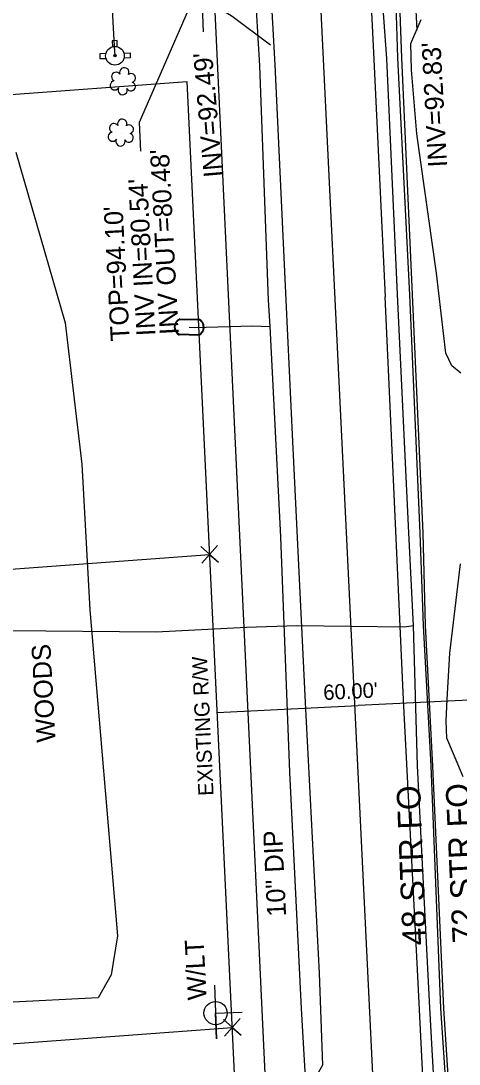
# Model space of a CAD drawing. Extents: x 2364404 to 2371833, y 798876 to 809754.
# Drawn here: x 2368732.7 to 2368825.4, y 804388.6 to 804608.9 of the extents above; entities that cross this region are included whole.
import ezdxf

# ---------------------------------------------------------------- set-up
doc = ezdxf.new("R2010")
doc.units = 0
for name, color, linetype in [('Exist Property Corner CELL', 7, 'Continuous'), ('Exist Property Line', 7, 'Continuous'), ('Exist Right of Way Line', 7, 'Continuous'), ('Exist Right of Way Line Text', 7, 'Continuous'), ('Exist Right of Way Width CELL', 7, 'Continuous'), ('Exist Roads EOP', 7, 'Continuous'), ('Exist Roads Soil', 7, 'Continuous'), ('Exist Structure Minor Pipes RCP 15 Inch', 7, 'Continuous'), ('Exist Structure Minor Pipes RCP 15 Inch Invert', 7, 'Continuous'), ('Exist Utilities Gas UG Line SUE LOS B', 7, 'Continuous'), ('Exist Utilities Power Joint Use Telephone CELL', 7, 'Continuous'), ('Exist Utilities Power Joint Use Telephone Text', 7, 'Continuous'), ('Exist Utilities Sanitary Sewer Manhole Leader', 7, 'Continuous'), ('Exist Utilities Sanitary Sewer Manhole Top Elevation', 7, 'Continuous'), ('Exist Utilities Sanitary Sewer UG Line', 7, 'Continuous'), ('Exist Utilities Sanitary Sewer UG Line Invert Elevation', 7, 'Continuous'), ('Exist Utilities Sanitary Sewer UG Line Text', 7, 'Continuous'), ('Exist Utilities Telephone UG FO SUE LOS B', 7, 'Continuous'), ('Exist Utilities Telephone UG FO SUE LOS B Text', 7, 'Continuous'), ('Exist Utilities Telephone UG FO SUE LOS C', 7, 'Continuous'), ('Exist Utilities Telephone UG FO SUE LOS C Text', 7, 'Continuous'), ('Exist Utilities Telephone UG FO SUE LOS D', 7, 'Continuous'), ('Exist Utilities Water Fire Hydrant CELL', 7, 'Continuous'), ('Exist Utilities Water Meter CELL', 7, 'Continuous'), ('Exist Utilities Water UG Line SUE LOS B', 7, 'Continuous'), ('Exist Vegetation Hedge Row', 7, 'Continuous'), ('Exist Vegetation Shrub CELL', 7, 'Continuous'), ('Exist Vegetation Woods Line', 7, 'Continuous'), ('Exist Vegetation Woods Line Text', 7, 'Continuous'), ('Prop Horizontal Alignment', 7, 'Continuous')]:
    doc.layers.add(name, color=color, linetype=linetype)

msp = doc.modelspace()

# ---------------------------------------------------------------- linework, layer by layer
at = {"layer": 'Exist Property Corner CELL'}
for p, q in [((2368772.64, 804496.27), (2368772.64, 804496.27)), ((2368777.43, 804396.39), (2368777.43, 804396.39))]:
    msp.add_line(p, q, dxfattribs=at)
for points in [[(2368774.28, 804498.17), (2368771.01, 804494.38), (2368772.64, 804496.27), (2368774.54, 804494.64), (2368770.75, 804497.91)], [(2368779.06, 804398.28), (2368775.8, 804394.5), (2368777.43, 804396.39), (2368779.32, 804394.76), (2368775.54, 804398.02)]]:
    msp.add_lwpolyline(points, dxfattribs=at)
at = {"layer": 'Exist Property Line'}
for p, q in [((2368572.98, 804481.54), (2368772.64, 804496.27)), ((2368577.75, 804381.65), (2368777.43, 804396.39))]:
    msp.add_line(p, q, dxfattribs=at)
at = {"layer": 'Exist Right of Way Line'}
for p in [(2368568.2, 804581.43), (2368791.78, 804096.82)]:
    msp.add_line(p, (2368767.86, 804596.16), dxfattribs=at)
msp.add_arc((2362003.23, 804278.6), 6832.08, 2.742815, 7.598404, dxfattribs=at)
at = {"layer": 'Exist Right of Way Width CELL'}
for p in [(2368774.24, 804462.91), (2368834.17, 804465.78)]:
    msp.add_line(p, (2368804.04, 804464.33), dxfattribs=at)
at = {"layer": 'Exist Roads EOP'}
for points in [[(2368796.09, 804799.91), (2368799.35, 804750.28), (2368802.31, 804700.33), (2368804.88, 804650.84), (2368807.34, 804600.81), (2368809.75, 804550.66)], [(2368774.62, 804798.63), (2368777.71, 804749.29), (2368780.99, 804699.2), (2368783.63, 804650.01), (2368786.45, 804599.65), (2368788.73, 804549.92)], [(2368788.73, 804549.92), (2368790.16, 804520.12), (2368792.83, 804464.98), (2368795.78, 804407.84), (2368796.51, 804388.39), (2368794.48, 804384.85), (2368795.64, 804367.42), (2368797.58, 804364.63), (2368798.47, 804352.48), (2368801.17, 804297.31), (2368804.1, 804242.15), (2368806.84, 804188.88), (2368809.37, 804132.85), (2368810.28, 804111.75), (2368809.17, 804096.01), (2368807.38, 804091.44), (2368807.28, 804088.09)], [(2368819.35, 804353.62), (2368816.57, 804408.58), (2368813.66, 804465.55), (2368811.06, 804521.41), (2368809.75, 804550.66)]]:
    msp.add_lwpolyline(points, dxfattribs=at)
at = {"layer": 'Exist Roads Soil'}
msp.add_lwpolyline([(2368785.53, 804603.8), (2368777.43, 804609.83), (2368768.91, 804615.15), (2368722.46, 804615.12), (2368670.49, 804611.28), (2368611.55, 804609.04)], dxfattribs=at)
at = {"layer": 'Exist Structure Minor Pipes RCP 15 Inch'}
for p, q in [((2368816.51, 804606.98), (2368814.23, 804651.98)), ((2368771.37, 804606.63), (2368769.45, 804647.4))]:
    msp.add_line(p, q, dxfattribs=at)
at = {"layer": 'Exist Utilities Gas UG Line SUE LOS B'}
msp.add_line((2368815.73, 804481.28), (2368814.76, 804500.85), dxfattribs=at)
for points in [[(2368814.76, 804500.85), (2368812.34, 804551.12), (2368810.14, 804601.02), (2368806.42, 804651.13), (2368803.77, 804705.63), (2368802.49, 804726.49), (2368801.07, 804750.47), (2368797.64, 804800.03), (2368793.85, 804850.92), (2368791.5, 804871.49), (2368789.6, 804899.79), (2368785, 804949.57), (2368780.12, 804998.74), (2368774.71, 805052.37), (2368768.33, 805097.97), (2368761.77, 805148.27), (2368755.16, 805197.19), (2368748.9, 805246.48), (2368741.59, 805296.11)], [(2368685.46, 804502.29), (2368684.9, 804501.15), (2368684.79, 804496.06), (2368709.3, 804486.19), (2368730.26, 804480.18), (2368761.36, 804479.93), (2368780.43, 804480.9), (2368791.09, 804481.23), (2368813.78, 804480.97), (2368815.73, 804481.28)], [(2368821.85, 804352.75), (2368819.22, 804400.48), (2368816.57, 804451.65), (2368815.73, 804481.28)]]:
    msp.add_lwpolyline(points, dxfattribs=at)
at = {"layer": 'Exist Utilities Power Joint Use Telephone CELL'}
msp.add_line((2368773.88, 804399.4), (2368773.88, 804399.4), dxfattribs=at)
msp.add_lwpolyline([(2368773.65, 804405.33), (2368774.06, 804394), (2368773.86, 804399.4), (2368779.5, 804399.62)], dxfattribs=at)
msp.add_circle((2368773.89, 804399.4), 2.45, dxfattribs=at)
at = {"layer": 'Exist Utilities Sanitary Sewer Manhole Leader'}
msp.add_lwpolyline([(2368773.2, 804622.89), (2368757.75, 804587.47), (2368758.03, 804581.42)], dxfattribs=at)
at = {"layer": 'Exist Utilities Sanitary Sewer UG Line'}
msp.add_line((2368791.78, 804229.13), (2368773.36, 804620.66), dxfattribs=at)
at = {"layer": 'Exist Utilities Telephone UG FO SUE LOS B'}
msp.add_line((2368817.84, 804481.26), (2368817.18, 804500.76), dxfattribs=at)
for points in [[(2368817.18, 804500.76), (2368814.95, 804551.1), (2368812.43, 804601.12), (2368810.88, 804650.73), (2368806.7, 804700.01), (2368805.04, 804726.35), (2368803.68, 804750.52), (2368800.08, 804799.96), (2368799.81, 804802.74), (2368796.5, 804850.88), (2368794.93, 804871.64), (2368792.81, 804899.86), (2368788.56, 804950.12), (2368782.71, 804998.99), (2368776.26, 805051.21), (2368770.25, 805097.99), (2368763.99, 805148.49), (2368757.58, 805197.26), (2368750.84, 805246.54), (2368744.51, 805296.52)], [(2368824.79, 804352.47), (2368821.52, 804400.42), (2368819.48, 804451.59), (2368817.84, 804481.26)]]:
    msp.add_lwpolyline(points, dxfattribs=at)
at = {"layer": 'Exist Utilities Telephone UG FO SUE LOS C'}
msp.add_lwpolyline([(2368850.83, 803804.74), (2368849.01, 803855.51), (2368847.61, 803898.4), (2368844.52, 803954.53), (2368842.35, 804004.48), (2368839.7, 804054.27), (2368838.51, 804081.64), (2368836.86, 804103.68), (2368834.89, 804153.27), (2368832.04, 804202.98), (2368829.83, 804252.87), (2368826.94, 804302), (2368825.25, 804352.51), (2368822.14, 804400.4), (2368819.84, 804451.58), (2368818.3, 804481.26)], dxfattribs=at)
at = {"layer": 'Exist Utilities Telephone UG FO SUE LOS D'}
msp.add_lwpolyline([(2368818.3, 804481.26), (2368817.77, 804500.78), (2368815.52, 804551.12), (2368813.31, 804601.12), (2368811.43, 804650.79), (2368807.12, 804700.05), (2368805.56, 804726.4), (2368804.19, 804750.57), (2368800.33, 804799.98), (2368800.02, 804802.77), (2368796.98, 804850.91), (2368795.51, 804871.68), (2368793.27, 804899.89), (2368789.2, 804950.16), (2368783.24, 804999.05), (2368776.8, 805051.24), (2368770.83, 805098.05), (2368764.6, 805148.46), (2368758.2, 805197.31), (2368751.39, 805246.59), (2368745.15, 805296.53)], dxfattribs=at)
at = {"layer": 'Exist Utilities Water Fire Hydrant CELL'}
msp.add_line((2368752.62, 804601.56), (2368752.62, 804601.56), dxfattribs=at)
for points in [[(2368753.09, 804603.48), (2368753.06, 804604.77), (2368752.04, 804604.75), (2368752.07, 804603.46)], [(2368750.7, 804602.03), (2368749.41, 804602), (2368749.44, 804600.97), (2368750.75, 804601)], [(2368754.52, 804602.12), (2368755.81, 804602.15), (2368755.84, 804601.12), (2368754.52, 804601.09)]]:
    msp.add_lwpolyline(points, dxfattribs=at)
for radius in [1.98, 0.243]:
    msp.add_circle((2368752.62, 804601.56), radius, dxfattribs=at)
at = {"layer": 'Exist Utilities Water Meter CELL'}
msp.add_line((2368768.33, 804544.26), (2368768.33, 804544.26), dxfattribs=at)
for points in [[(2368766.32, 804546), (2368770.4, 804545.92)], [(2368766.32, 804545.86), (2368770.4, 804545.78)], [(2368770.33, 804542.52), (2368766.23, 804542.6)], [(2368770.33, 804542.66), (2368766.24, 804542.74)]]:
    msp.add_lwpolyline(points, dxfattribs=at)
for centre, radius, start, end in [((2368767.02, 804544.28), 1.86, 112.0489, 244.8502), ((2368767.03, 804544.28), 1.73, 114.1717, 242.6532), ((2368769.62, 804544.24), 1.86, 292.5191, 65.1792), ((2368769.63, 804544.24), 1.73, 293.998, 63.7436)]:
    msp.add_arc(centre, radius, start, end, dxfattribs=at)
at = {"layer": 'Exist Utilities Water UG Line SUE LOS B'}
msp.add_line((2368789.58, 804450.25), (2368787.72, 804500), dxfattribs=at)
for points in [[(2368787.72, 804500), (2368785.43, 804544.36), (2368785.1, 804549.94), (2368783.24, 804599.46), (2368782.19, 804617.27), (2368780.63, 804650.31), (2368777.96, 804699.12), (2368775.13, 804749.32), (2368774.41, 804760.38), (2368771.11, 804798.3), (2368767.1, 804842.21), (2368766.48, 804848.84), (2368762.16, 804897.33)], [(2368752.69, 804601.58), (2368752.53, 804603.59), (2368751.96, 804613.95), (2368755.87, 804616.35), (2368771.43, 804616.54), (2368782.19, 804617.27)], [(2368768.33, 804544.26), (2368769.54, 804544.19), (2368781.6, 804544.53), (2368785.43, 804544.36)], [(2368795.66, 804338.47), (2368792.08, 804400.4), (2368789.58, 804450.25)]]:
    msp.add_lwpolyline(points, dxfattribs=at)
at = {"layer": 'Exist Vegetation Hedge Row'}
for points in [[(2368825.75, 804534.57), (2368823.83, 804536.12), (2368822.6, 804538.77), (2368820.6, 804555.66), (2368816.47, 804585.11), (2368815.34, 804598.59), (2368815.17, 804604.19), (2368817.36, 804609.19)], [(2368826.24, 804449.3), (2368824.22, 804454.14), (2368822.78, 804457.43), (2368822.68, 804461.15), (2368822.9, 804465.61), (2368823.46, 804475.42), (2368825.66, 804494.29)]]:
    msp.add_lwpolyline(points, dxfattribs=at)
at = {"layer": 'Exist Vegetation Shrub CELL'}
for p, q in [((2368754.37, 804596), (2368754.37, 804596)), ((2368753.93, 804585.17), (2368753.93, 804585.17))]:
    msp.add_line(p, q, dxfattribs=at)
for centre, radius, start, end in [((2368754.6, 804598.05), 0.99, 334.8391, 200.4717), ((2368752.57, 804595.3), 0.955, 95.1099, 327.9534), ((2368752.88, 804597.13), 0.968, 35.8908, 245.4216), ((2368756.04, 804596.87), 0.929, 284.4567, 126.0861), ((2368754.24, 804594.32), 0.984, 151.2797, 21.387), ((2368756, 804595.08), 0.937, 204.9913, 73.4601), ((2368754.15, 804587.21), 0.99, 334.8391, 200.4717), ((2368752.12, 804584.46), 0.955, 95.1099, 327.9534), ((2368752.44, 804586.3), 0.968, 35.8908, 245.4216), ((2368755.56, 804584.24), 0.937, 204.9913, 73.4601), ((2368755.6, 804586.04), 0.929, 284.4567, 126.0861), ((2368753.8, 804583.48), 0.984, 151.2797, 21.387)]:
    msp.add_arc(centre, radius, start, end, dxfattribs=at)
at = {"layer": 'Exist Vegetation Woods Line'}
for points in [[(2368731.68, 804581.18), (2368742.06, 804545.19), (2368745.58, 804515.31), (2368747.27, 804484.58)], [(2368747.27, 804484.58), (2368753.17, 804415.72), (2368751.79, 804407.49), (2368749.09, 804402.63), (2368729.71, 804401.65), (2368699.36, 804408.09), (2368670.34, 804421.17), (2368654.25, 804435.35), (2368649.47, 804442.02)]]:
    msp.add_lwpolyline(points, dxfattribs=at)
at = {"layer": 'Prop Horizontal Alignment'}
msp.add_line((2368838.03, 803754.72), (2368793.18, 804672.79), dxfattribs=at)

# ---------------------------------------------------------------- texts
at = {"layer": 'Exist Right of Way Line Text'}
msp.add_text('EXISTING R/W', height=3.2, rotation=92.7428, dxfattribs=at).set_placement((2368773.48, 804445.36))
at = {"layer": 'Exist Right of Way Width CELL'}
msp.add_text("60.00'", height=3.2, rotation=2.7428, dxfattribs=at).set_placement((2368796.74, 804465.51))
at = {"layer": 'Exist Structure Minor Pipes RCP 15 Inch Invert'}
for s, rotation, p in [("INV=92.83'", 93.0566, (2368822.86, 804578.12)), ("INV=92.49'", 94.9433, (2368775.42, 804576.04))]:
    msp.add_text(s, height=4, rotation=rotation, dxfattribs=at).set_placement(p)
at = {"layer": 'Exist Utilities Power Joint Use Telephone Text'}
msp.add_text('W/LT', height=4, rotation=93.0566, dxfattribs=at).set_placement((2368772.03, 804402.27))
at = {"layer": 'Exist Utilities Sanitary Sewer Manhole Top Elevation'}
msp.add_text("TOP=94.10'", height=4, rotation=93.0566, dxfattribs=at).set_placement((2368755.74, 804541.43))
at = {"layer": 'Exist Utilities Sanitary Sewer UG Line Invert Elevation'}
for s, p in [("INV OUT=80.48'", (2368766.1, 804542.77)), ("INV IN=80.54'", (2368761.18, 804542.49))]:
    msp.add_text(s, height=4, rotation=93.0566, dxfattribs=at).set_placement(p)
at = {"layer": 'Exist Utilities Sanitary Sewer UG Line Text'}
msp.add_text('10" DIP', height=4, rotation=92.6922, dxfattribs=at).set_placement((2368788.81, 804419.86))
at = {"layer": 'Exist Utilities Telephone UG FO SUE LOS B Text'}
msp.add_text('48 STR FO', height=5, rotation=92.2904, dxfattribs=at).set_placement((2368818.49, 804413.79))
at = {"layer": 'Exist Utilities Telephone UG FO SUE LOS C Text'}
msp.add_text('72 STR FO', height=5, rotation=92.5799, dxfattribs=at).set_placement((2368829.03, 804414.28))
at = {"layer": 'Exist Vegetation Woods Line Text'}
msp.add_text('WOODS', height=4, rotation=93.0566, dxfattribs=at).set_placement((2368740.06, 804456.66))

doc.saveas('drawing.dxf')
